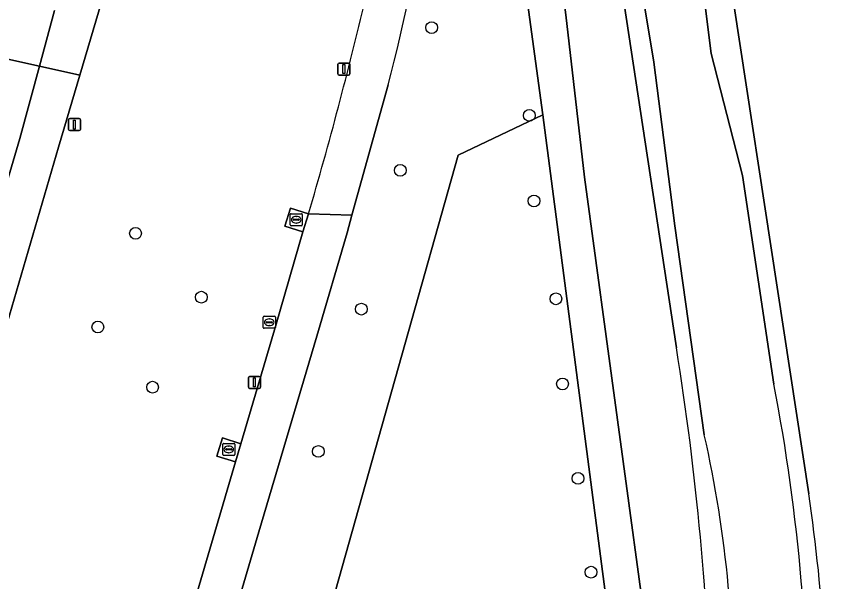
# Model space of a CAD drawing. Extents: x 159817 to 160765, y 380688 to 381638.
# Drawn here: x 160559.5 to 160627, y 381313.8 to 381360.8 of the extents above; entities that cross this region are included whole.
import ezdxf

# ---------------------------------------------------------------- set-up
doc = ezdxf.new("R2010")
doc.units = 0
for name, color, linetype in [('IMGEO_Berm_groen', 7, 'Continuous'), ('IMGEO_Boom', 7, 'Continuous'), ('IMGEO_Fietspad_gesloten', 7, 'Continuous'), ('IMGEO_Grasland_overig', 7, 'Continuous'), ('IMGEO_Groenvoorziening', 7, 'Continuous'), ('IMGEO_Kolk', 7, 'Continuous'), ('IMGEO_Lichtmast', 7, 'Continuous'), ('IMGEO_Rijbaan_regionaal_gesloten', 7, 'Continuous'), ('IMGEO_Rioolput', 7, 'Continuous'), ('IMGEO_Terreindeel_open', 7, 'Continuous'), ('IMGEO_Voetpad_gesloten', 7, 'Continuous'), ('IMGEO_Waterloop', 7, 'Continuous')]:
    doc.layers.add(name, color=color, linetype=linetype)

msp = doc.modelspace()

# ---------------------------------------------------------------- linework, layer by layer
at = {"layer": 'IMGEO_Berm_groen'}
for points in [[(160576.952, 381397.45), (160574.332, 381388.546), (160568.258, 381367.918), (160566.508, 381361.893), (160564.749, 381355.905), (160562.989, 381349.916), (160557.917, 381332.651), (160541.073, 381275.043), (160533.676, 381250), (160502.119, 381143.165), (160500, 381135.993), (160469.535, 381032.587)], [(160582.13, 381299.432), (160596.164, 381349.252), (160603.182, 381352.594), (160600.995, 381368.66), (160599.451, 381381.442)], [(160590.351, 381355.105), (160587.347, 381344.267), (160586.944, 381342.814), (160584.42, 381334.238), (160579.598, 381317.965), (160573.222, 381296.256), (160560.818, 381253.836), (160559.686, 381250), (160547.839, 381209.861), (160537.538, 381175.138), (160529.801, 381148.638), (160526.301, 381136.317), (160523.114, 381125.096), (160523.986, 381124.486), (160529.18, 381130.561), (160541.613, 381144.634), (160542.631, 381145.786), (160538.852, 381151.851), (160567.635, 381250), (160582.13, 381299.432)], [(160572.515, 381306.254), (160577.681, 381323.798), (160576.13, 381324.27), (160576.594, 381325.778), (160578.125, 381325.295), (160581.05, 381335.216), (160583.273, 381342.892), (160581.761, 381343.375), (160582.229, 381344.857), (160583.745, 381344.392)]]:
    msp.add_lwpolyline(points, dxfattribs=at)
for centre, radius, start, end in [((160427.932, 381397.66), 167.901, 345.31799, 356.29242), ((160249.36, 381442.334), 348.433, 343.67459, 346.70271)]:
    msp.add_arc(centre, radius, start, end, dxfattribs=at)
at = {"layer": 'IMGEO_Boom'}
for centre in [(160593.961, 381359.852), (160602.072, 381352.562), (160591.354, 381347.996), (160602.458, 381345.459), (160569.372, 381342.768), (160574.837, 381337.465), (160604.278, 381337.329), (160588.125, 381336.471), (160566.243, 381334.987), (160604.828, 381330.261), (160570.787, 381329.987), (160584.553, 381324.654), (160606.116, 381322.413), (160607.198, 381314.626)]:
    msp.add_circle(centre, 0.489, dxfattribs=at)
at = {"layer": 'IMGEO_Fietspad_gesloten'}
for points in [[(160583.745, 381344.392), (160587.347, 381344.267), (160590.351, 381355.105)], [(160573.222, 381296.256), (160579.598, 381317.965), (160584.42, 381334.238), (160586.944, 381342.814), (160587.347, 381344.267), (160583.745, 381344.392), (160583.273, 381342.892), (160581.05, 381335.216), (160578.125, 381325.295), (160577.681, 381323.798), (160572.515, 381306.254)]]:
    msp.add_lwpolyline(points, dxfattribs=at)
for centre, radius, start, end in [((160427.932, 381397.66), 167.901, 345.31799, 356.29242), ((160249.36, 381442.334), 348.433, 343.67459, 346.70271)]:
    msp.add_arc(centre, radius, start, end, dxfattribs=at)
at = {"layer": 'IMGEO_Grasland_overig'}
for points in [[(160614.288, 381333.263), (160607.349, 381378.945), (160605.712, 381400.424), (160601.517, 381400.526), (160602.018, 381386.786), (160602.561, 381380.16), (160605.093, 381360.903), (160606.662, 381347.435), (160612.131, 381307.12), (160612.776, 381301.319), (160612.89, 381298.691), (160612.266, 381283.395)], [(160608.526, 381270.792), (160609.854, 381290.965), (160609.868, 381298.844), (160609.16, 381306.841), (160603.182, 381352.594), (160596.164, 381349.252), (160582.13, 381299.432), (160567.635, 381250), (160538.852, 381151.851), (160542.631, 381145.786), (160552.495, 381156.951), (160557.354, 381162.798)]]:
    msp.add_lwpolyline(points, dxfattribs=at)
msp.add_arc((160382.523, 381296.013), 234.739, 1.38369, 9.13078, dxfattribs=at)
at = {"layer": 'IMGEO_Groenvoorziening'}
for points in [[(160613.084, 381420.969), (160614.265, 381401.22), (160616.456, 381378.801), (160625.275, 381321.12)], [(160625.275, 381321.12), (160616.456, 381378.801), (160614.265, 381401.22), (160613.084, 381420.969)], [(160612.773, 381402.159), (160614.721, 381377.066), (160617.179, 381357.695), (160619.781, 381347.575), (160622.383, 381330.228)], [(160605.712, 381400.424), (160607.349, 381378.945), (160614.288, 381333.263)], [(160616.601, 381326.035), (160614.143, 381343.383), (160612.408, 381356.972), (160610.24, 381369.983), (160608.361, 381383.138), (160607.204, 381398.606)]]:
    msp.add_lwpolyline(points, dxfattribs=at)
for centre, radius, start, end in [((160382.523, 381296.013), 234.739, 1.38369, 9.13078), ((160467.9, 381300.411), 157.334, 358.8948, 10.92456), ((160518.847, 381304.069), 100.191, 358.14545, 12.6642), ((160458.319, 381296.954), 168.695, 359.56583, 8.23598), ((160458.319, 381296.954), 168.695, 359.56583, 8.23598)]:
    msp.add_arc(centre, radius, start, end, dxfattribs=at)
at = {"layer": 'IMGEO_Kolk'}
for p, q in [((160582.217, 381343.472), (160582.217, 381344.324)), ((160582.292, 381344.398), (160583.144, 381344.398)), ((160582.705, 381344.178), (160582.73, 381344.178)), ((160583.218, 381344.324), (160583.218, 381343.472)), ((160583.144, 381343.398), (160582.292, 381343.398)), ((160582.476, 381343.892), (160582.476, 381343.904)), ((160582.914, 381343.855), (160582.516, 381343.855)), ((160582.519, 381343.941), (160582.917, 381343.941)), ((160582.728, 381343.618), (160582.703, 381343.618)), ((160582.96, 381343.904), (160582.96, 381343.892)), ((160576.614, 381324.398), (160576.614, 381325.25)), ((160576.689, 381325.324), (160577.541, 381325.324)), ((160577.102, 381325.104), (160577.127, 381325.104)), ((160577.615, 381325.25), (160577.615, 381324.398)), ((160576.873, 381324.818), (160576.873, 381324.83)), ((160577.311, 381324.781), (160576.913, 381324.781)), ((160576.916, 381324.867), (160577.314, 381324.867)), ((160577.125, 381324.544), (160577.1, 381324.544)), ((160577.357, 381324.83), (160577.357, 381324.818)), ((160577.541, 381324.324), (160576.689, 381324.324))]:
    msp.add_line(p, q, dxfattribs=at)
for points in [[(160582.217, 381343.472), (160582.217, 381344.324)], [(160582.292, 381344.398), (160583.144, 381344.398)], [(160583.218, 381344.324), (160583.218, 381343.472)], [(160583.144, 381343.398), (160582.292, 381343.398)], [(160576.614, 381324.398), (160576.614, 381325.25)], [(160576.689, 381325.324), (160577.541, 381325.324)], [(160577.615, 381325.25), (160577.615, 381324.398)], [(160577.541, 381324.324), (160576.689, 381324.324)]]:
    msp.add_lwpolyline(points, dxfattribs=at)
for centre, radius, start, end in [((160582.294, 381344.322), 0.0765, 91.55205, 178.44795), ((160582.294, 381344.322), 0.0765, 91.55205, 178.44795), ((160583.142, 381344.322), 0.0765, 1.55205, 88.44795), ((160583.142, 381344.322), 0.0765, 1.55205, 88.44795), ((160582.294, 381343.474), 0.0765, 181.55205, 268.44795), ((160582.294, 381343.474), 0.0765, 181.55205, 268.44795), ((160582.516, 381343.901), 0.0403, 85.87752, 175.75265), ((160582.513, 381343.891), 0.0366, 178.93798, 274.71019), ((160582.917, 381343.898), 0.043, 264.86636, 352.45326), ((160582.921, 381343.903), 0.0386, 1.73085, 96.63898), ((160583.142, 381343.474), 0.0765, 271.55205, 358.44795), ((160583.142, 381343.474), 0.0765, 271.55205, 358.44795), ((160576.691, 381325.248), 0.0765, 91.55205, 178.44795), ((160576.691, 381325.248), 0.0765, 91.55205, 178.44795), ((160577.539, 381325.248), 0.0765, 1.55205, 88.44795), ((160577.539, 381325.248), 0.0765, 1.55205, 88.44795), ((160576.913, 381324.827), 0.0403, 85.87752, 175.75265), ((160576.91, 381324.817), 0.0366, 178.93798, 274.71019), ((160577.314, 381324.824), 0.043, 264.86636, 352.45326), ((160577.318, 381324.829), 0.0386, 1.73085, 96.63898), ((160576.691, 381324.4), 0.0765, 181.55205, 268.44795), ((160576.691, 381324.4), 0.0765, 181.55205, 268.44795), ((160577.539, 381324.4), 0.0765, 271.55205, 358.44795), ((160577.539, 381324.4), 0.0765, 271.55205, 358.44795)]:
    msp.add_arc(centre, radius, start, end, dxfattribs=at)
for centre, major_axis, ratio, start_param, end_param in [((160582.704, 381343.898), (-0.387, 0.002), 0.722429, 4.712389, 7.853982), ((160582.729, 381343.898), (-0.39, 0.002), 0.717154, 1.570796, 4.712389), ((160577.101, 381324.824), (-0.387, 0.002), 0.722429, 4.712389, 7.853982), ((160577.126, 381324.824), (-0.39, 0.002), 0.717154, 1.570796, 4.712389)]:
    msp.add_ellipse(centre, major_axis=major_axis, ratio=ratio, start_param=start_param, end_param=end_param, dxfattribs=at)
at = {"layer": 'IMGEO_Lichtmast'}
for p, q in [((160586.276, 381356.909), (160587.066, 381356.909)), ((160587.066, 381356.909), (160586.276, 381356.909)), ((160586.176, 381356.009), (160586.176, 381356.809)), ((160586.176, 381356.809), (160586.176, 381356.009)), ((160587.166, 381356.809), (160587.166, 381356.009)), ((160587.166, 381356.009), (160587.166, 381356.809)), ((160587.066, 381355.909), (160586.276, 381355.909)), ((160586.276, 381355.909), (160587.066, 381355.909)), ((160563.804, 381351.4), (160563.804, 381352.2)), ((160563.804, 381352.2), (160563.804, 381351.4)), ((160563.904, 381352.3), (160564.694, 381352.3)), ((160564.694, 381352.3), (160563.904, 381352.3)), ((160564.794, 381352.2), (160564.794, 381351.4)), ((160564.794, 381351.4), (160564.794, 381352.2)), ((160564.694, 381351.3), (160563.904, 381351.3)), ((160563.904, 381351.3), (160564.694, 381351.3)), ((160578.749, 381329.983), (160578.749, 381330.783)), ((160578.749, 381330.783), (160578.749, 381329.983)), ((160578.849, 381330.883), (160579.639, 381330.883)), ((160579.639, 381330.883), (160578.849, 381330.883)), ((160579.739, 381330.783), (160579.739, 381329.983)), ((160579.739, 381329.983), (160579.739, 381330.783)), ((160579.639, 381329.883), (160578.849, 381329.883)), ((160578.849, 381329.883), (160579.639, 381329.883))]:
    msp.add_line(p, q, dxfattribs=at)
for points in [[(160586.596, 381356.784), (160586.746, 381356.784), (160586.746, 381356.034), (160586.596, 381356.034), (160586.596, 381356.784)], [(160564.224, 381352.175), (160564.374, 381352.175), (160564.374, 381351.425), (160564.224, 381351.425), (160564.224, 381352.175)], [(160579.169, 381330.758), (160579.319, 381330.758), (160579.319, 381330.008), (160579.169, 381330.008), (160579.169, 381330.758)]]:
    msp.add_lwpolyline(points, dxfattribs=at)
for centre, start, end in [((160586.276, 381356.809), 90, 180), ((160586.276, 381356.809), 90, 180), ((160587.066, 381356.809), 0, 90), ((160587.066, 381356.809), 360, 90), ((160586.276, 381356.009), 180, 270), ((160586.276, 381356.009), 180, 270), ((160587.066, 381356.009), 270, 0), ((160587.066, 381356.009), 270, 0), ((160563.904, 381352.2), 90, 180), ((160563.904, 381352.2), 90, 180), ((160564.694, 381352.2), 0, 90), ((160564.694, 381352.2), 360, 90), ((160563.904, 381351.4), 180, 270), ((160563.904, 381351.4), 180, 270), ((160564.694, 381351.4), 270, 0), ((160564.694, 381351.4), 270, 0), ((160578.849, 381330.783), 90, 180), ((160578.849, 381330.783), 90, 180), ((160579.639, 381330.783), 0, 90), ((160579.639, 381330.783), 360, 90), ((160578.849, 381329.983), 180, 270), ((160578.849, 381329.983), 180, 270), ((160579.639, 381329.983), 270, 0), ((160579.639, 381329.983), 270, 0)]:
    msp.add_arc(centre, 0.1, start, end, dxfattribs=at)
at = {"layer": 'IMGEO_Rijbaan_regionaal_gesloten'}
for points in [[(160562.643, 381361.27), (160561.393, 381356.646), (160564.749, 381355.905), (160566.508, 381361.893), (160568.258, 381367.918), (160574.332, 381388.546), (160576.952, 381397.45)], [(160558.007, 381357.393), (160561.393, 381356.646), (160562.643, 381361.27)], [(160561.393, 381356.646), (160558.007, 381357.393)], [(160555.147, 381346.252), (160551.381, 381333.543), (160545.897, 381314.788), (160539.811, 381294.152), (160534.393, 381275.382), (160528.594, 381255.728), (160526.897, 381250), (160516.922, 381216.342), (160511.125, 381196.73), (160505.316, 381177.021), (160500, 381159.024), (160495.869, 381145.045), (160498.994, 381144.105), (160559.769, 381350.636), (160561.393, 381356.646)]]:
    msp.add_lwpolyline(points, dxfattribs=at)
msp.add_lwpolyline([(160557.917, 381332.651), (160562.989, 381349.916), (160564.749, 381355.905), (160561.393, 381356.646), (160559.769, 381350.636), (160498.994, 381144.105), (160502.119, 381143.165), (160533.676, 381250), (160541.073, 381275.043)], close=True, dxfattribs=at)
at = {"layer": 'IMGEO_Rioolput'}
for p, q in [((160579.981, 381334.954), (160579.981, 381335.806)), ((160580.056, 381335.88), (160580.908, 381335.88)), ((160580.24, 381335.374), (160580.24, 381335.386)), ((160580.678, 381335.337), (160580.28, 381335.337)), ((160580.283, 381335.423), (160580.681, 381335.423)), ((160580.469, 381335.66), (160580.494, 381335.66)), ((160580.724, 381335.386), (160580.724, 381335.374)), ((160580.982, 381335.806), (160580.982, 381334.954)), ((160580.908, 381334.88), (160580.056, 381334.88)), ((160580.492, 381335.1), (160580.467, 381335.1))]:
    msp.add_line(p, q, dxfattribs=at)
for points in [[(160579.981, 381334.954), (160579.981, 381335.806)], [(160580.056, 381335.88), (160580.908, 381335.88)], [(160580.982, 381335.806), (160580.982, 381334.954)], [(160580.908, 381334.88), (160580.056, 381334.88)]]:
    msp.add_lwpolyline(points, dxfattribs=at)
for centre, radius, start, end in [((160580.058, 381335.804), 0.0765, 91.55205, 178.44795), ((160580.058, 381335.804), 0.0765, 91.55205, 178.44795), ((160580.28, 381335.383), 0.0403, 85.87752, 175.75265), ((160580.277, 381335.373), 0.0366, 178.93798, 274.71019), ((160580.681, 381335.38), 0.043, 264.86636, 352.45326), ((160580.685, 381335.385), 0.0386, 1.73085, 96.63898), ((160580.906, 381335.804), 0.0765, 1.55205, 88.44795), ((160580.906, 381335.804), 0.0765, 1.55205, 88.44795), ((160580.058, 381334.956), 0.0765, 181.55205, 268.44795), ((160580.058, 381334.956), 0.0765, 181.55205, 268.44795), ((160580.906, 381334.956), 0.0765, 271.55205, 358.44795), ((160580.906, 381334.956), 0.0765, 271.55205, 358.44795)]:
    msp.add_arc(centre, radius, start, end, dxfattribs=at)
for centre, major_axis, ratio, start_param, end_param in [((160580.468, 381335.38), (-0.387, 0.002), 0.722429, 4.712389, 7.853982), ((160580.493, 381335.38), (-0.39, 0.002), 0.717154, 1.570796, 4.712389)]:
    msp.add_ellipse(centre, major_axis=major_axis, ratio=ratio, start_param=start_param, end_param=end_param, dxfattribs=at)
at = {"layer": 'IMGEO_Terreindeel_open'}
for points in [[(160583.273, 381342.892), (160583.745, 381344.392), (160582.229, 381344.857), (160581.761, 381343.375)], [(160577.681, 381323.798), (160578.125, 381325.295), (160576.594, 381325.778), (160576.13, 381324.27)]]:
    msp.add_lwpolyline(points, close=True, dxfattribs=at)
at = {"layer": 'IMGEO_Voetpad_gesloten'}
for points in [[(160612.266, 381283.395), (160612.89, 381298.691), (160612.776, 381301.319), (160612.131, 381307.12), (160606.662, 381347.435), (160605.093, 381360.903), (160602.561, 381380.16), (160602.018, 381386.786), (160601.517, 381400.526), (160601.427, 381403.009)], [(160599.451, 381381.442), (160600.995, 381368.66), (160603.182, 381352.594), (160609.16, 381306.841), (160609.868, 381298.844), (160609.854, 381290.965), (160608.526, 381270.792)]]:
    msp.add_lwpolyline(points, dxfattribs=at)
at = {"layer": 'IMGEO_Waterloop'}
for points in [[(160622.383, 381330.228), (160619.781, 381347.575), (160617.179, 381357.695), (160614.721, 381377.066), (160612.773, 381402.159)], [(160607.204, 381398.606), (160608.361, 381383.138), (160610.24, 381369.983), (160612.408, 381356.972), (160614.143, 381343.383), (160616.601, 381326.035)]]:
    msp.add_lwpolyline(points, dxfattribs=at)
for centre, radius, start, end in [((160467.9, 381300.411), 157.334, 358.8948, 10.92456), ((160518.847, 381304.069), 100.191, 358.14545, 12.6642)]:
    msp.add_arc(centre, radius, start, end, dxfattribs=at)

doc.saveas('drawing.dxf')
